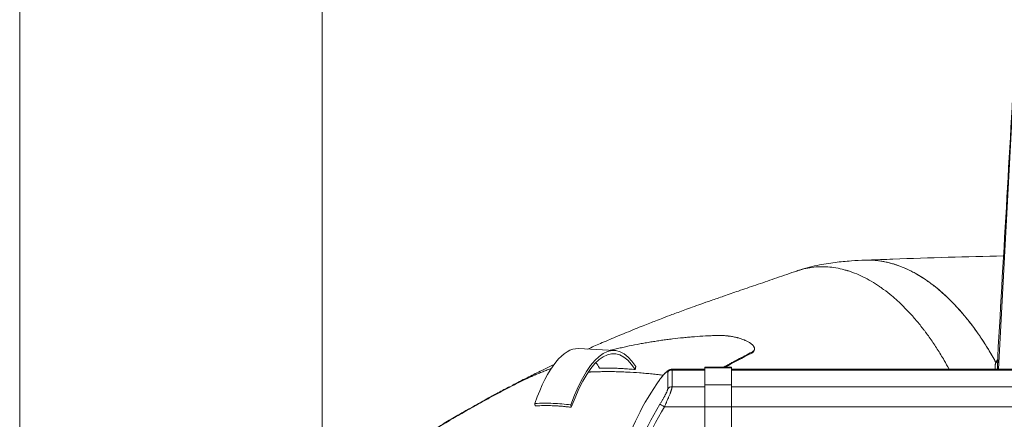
# Model space of a CAD drawing. Header units: millimetres. Extents: x 0 to 594, y 0 to 420.
# Tile 831 of 1056: x 413 to 459, y 177 to 195. Entities that reach past the tile are written whole.
import ezdxf

# ---------------------------------------------------------------- set-up
doc = ezdxf.new("R2010")
doc.units = ezdxf.units.MM
doc.layers.add('1', color=7, linetype='Continuous', true_color=0xffffff)
doc.styles.add('Arial', font='txt')
doc.dimstyles.get("Standard").update_dxf_attribs({"dimtxt": 0.18, "dimasz": 0.18, "dimexe": 0.18, "dimexo": 0.0625, "dimgap": 0.09, "dimtad": 0, "dimtih": 1, "dimtoh": 1, "dimdec": 4, "dimzin": 0, "dimdsep": 46, "dimtxsty": 'Standard', "dimcen": 0.09, "dimadec": 0, "dimazin": 0, "dimtfac": 1, "dimtdec": 4, "dimtofl": 0, "dimtmove": 0, "dimatfit": 3, "dimfxl": 0, "dimtolj": 1, "dimtzin": 0, "dimarcsym": 0})

# ---------------------------------------------------------------- blocks, each defined once
blk = doc.blocks.new('_U3')
at = {"layer": '1', "color": 18, "lineweight": 18}
for p, q in [((427.525, 148.168), (427.525, 219.749)), ((512.525, 148.168), (512.525, 219.749)), ((427.525, 217.749), (463.942, 217.749)), ((512.525, 217.749), (476.108, 217.749))]:
    blk.add_line(p, q, dxfattribs=at)
at = {"layer": '1', "color": 18}
for points in [[(427.525, 217.749), (431.025, 218.687), (431.025, 216.811)], [(512.525, 217.749), (509.025, 216.811), (509.025, 218.687)]]:
    blk.add_solid(points, dxfattribs=at)
at = {"layer": '1', "color": 18, "linetype": 'Continuous', "lineweight": 13, "char_height": 3.5, "attachment_point": 7, "line_spacing_factor": 1.047437, "style": 'Arial'}
for s, insert in [('\\fArial|b0|i0;\\W1.0000;1.70', (465.627, 215.113)), ('\\fArial|b0|i0;\\W1.0000;DEFLATED TUBES WIDTH', (440.321, 208.053))]:
    blk.add_mtext(s, dxfattribs=dict(at, insert=insert))

msp = doc.modelspace()

# ---------------------------------------------------------------- linework, layer by layer
at = {"layer": '1', "color": 8, "linetype": 'Continuous', "lineweight": 18}
msp.add_line((413.404, 118.363), (413.404, 206.582), dxfattribs=at)
at = {"layer": '1', "color": 155, "linetype": 'Continuous', "lineweight": 18}
for p, q in [((459.093, 179.183), (459.897, 194.287)), ((441.162, 180.059), (439.485, 180.146)), ((459.051, 179.769), (459.037, 179.182)), ((446.625, 179.282), (445.375, 179.282)), ((445.375, 179.282), (445.375, 179.245)), ((445.375, 179.245), (445.375, 178.465)), ((446.625, 179.282), (446.625, 179.245)), ((446.625, 178.465), (446.625, 179.245)), ((458.932, 179.182), (458.938, 179.403)), ((445.376, 179.182), (443.834, 179.182)), ((493.424, 179.182), (446.625, 179.182)), ((445.375, 178.465), (445.375, 177.435)), ((446.625, 177.435), (446.625, 178.465)), ((445.375, 177.435), (445.375, 173.324)), ((446.625, 173.324), (446.625, 177.435))]:
    msp.add_line(p, q, dxfattribs=at)
at = {"layer": '1', "color": 155, "linetype": 'Continuous', "lineweight": 13}
for p, q in [((446.625, 179.245), (445.375, 179.245)), ((443.648, 178.266), (443.648, 179.045)), ((445.375, 179.148), (443.853, 179.148)), ((443.853, 179.148), (443.853, 178.369)), ((493.425, 179.148), (446.625, 179.148)), ((443.853, 178.369), (445.375, 178.369)), ((446.625, 178.465), (445.375, 178.465)), ((446.625, 178.369), (493.425, 178.369)), ((445.376, 177.432), (443.495, 177.432)), ((446.625, 177.435), (445.375, 177.435)), ((493.425, 177.432), (446.625, 177.432))]:
    msp.add_line(p, q, dxfattribs=at)
at = {"layer": '1', "color": 155, "linetype": 'Continuous', "lineweight": 18}
for centre, major_axis, ratio, start_param, end_param in [((440.642, 170.072), (0.52, 9.986), 0.280936, 5.906916, 7.026904), ((440.642, 170.072), (0.512, 9.837), 0.280936, 5.906916, 7.026904), ((438.965, 170.16), (-0.52, -9.986), 0.280936, 3.141606, 3.88828), ((438.965, 170.16), (-0.512, -9.837), 0.280936, 2.761677, 2.833269), ((455.628, 171.717), (-14.632, 0), 0.889607, 5.716377, 6.017051)]:
    msp.add_ellipse(centre, major_axis=major_axis, ratio=ratio, start_param=start_param, end_param=end_param, dxfattribs=at)
at = {"layer": '1', "color": 155, "linetype": 'Continuous', "lineweight": 13}
for centre, major_axis, ratio, start_param, end_param in [((459.088, 179.399), (0.15, -0.004), 0.924463, 1.883818, 3.144144), ((443.853, 178.907), (-0.25, 0), 0.965926, 4.712389, 5.671673), ((443.853, 178.127), (-0.25, 0), 0.965926, 4.712389, 5.671673), ((455.628, 169.366), (0, 15.25), 0.959467, 1.003988, 1.304662), ((455.628, 169.374), (0, 15.008), 0.958248, 1.003988, 1.304662), ((443.495, 177.425), (-0.213, 0.13), 0.025319, 4.72783, 6.143718)]:
    msp.add_ellipse(centre, major_axis=major_axis, ratio=ratio, start_param=start_param, end_param=end_param, dxfattribs=at)
at = {"layer": '1', "color": 155, "linetype": 'Continuous', "lineweight": 18}
for points, degree in [([(459.907, 194.636), (459.622, 189.68), (459.337, 184.725), (459.051, 179.769)], 3), ([(446.331, 179.282), (446.723, 179.498), (447.136, 179.718), (447.571, 179.941)], 3), ([(447.672, 180.041), (447.69, 180.09)], 1), ([(438.232, 179.227), (438.165, 179.202), (438.097, 179.176), (438.03, 179.151)], 3), ([(442.157, 179.306), (442.134, 179.168)], 1), ([(436.701, 178.567), (436.561, 178.496), (436.422, 178.424), (436.285, 178.353)], 3), ([(437.441, 177.588), (437.464, 177.477)], 1), ([(439.125, 177.521), (439.148, 177.409)], 1)]:
    msp.add_open_spline(points, degree=degree, dxfattribs=at)
for points, knots in [([(452.85, 184.272), (452.946, 184.276), (453.25, 184.277), (453.767, 184.216), (454.616, 183.979), (455.466, 183.541), (456.298, 182.912), (456.91, 182.346), (457.504, 181.691), (458.075, 180.95), (458.561, 180.213), (458.851, 179.714), (458.966, 179.506)], [0, 0, 0, 0, 0.045531, 0.144082, 0.242633, 0.439736, 0.538287, 0.636838, 0.73539, 0.833941, 0.932492, 1, 1, 1, 1]), ([(452.878, 184.273), (452.882, 184.274), (452.886, 184.274), (452.907, 184.274), (452.923, 184.275), (452.956, 184.275), (452.973, 184.275), (453.023, 184.276), (453.056, 184.275), (453.156, 184.273), (453.222, 184.27), (453.355, 184.26), (453.421, 184.253), (453.555, 184.236), (453.621, 184.226), (453.754, 184.202), (453.821, 184.188), (453.955, 184.158), (454.021, 184.141), (454.155, 184.103), (454.222, 184.083), (454.355, 184.039), (454.422, 184.015), (454.623, 183.939), (454.757, 183.882), (454.958, 183.786), (455.093, 183.718), (455.227, 183.644), (455.311, 183.595), (455.328, 183.585), (455.353, 183.57), (455.362, 183.565), (455.378, 183.555), (455.42, 183.53), (455.462, 183.504), (455.563, 183.441), (455.629, 183.397), (455.762, 183.307), (455.894, 183.213), (456.026, 183.114), (456.156, 183.011), (456.222, 182.959), (456.351, 182.85), (456.416, 182.794), (456.609, 182.622), (456.737, 182.502), (456.927, 182.312), (457.053, 182.182), (457.24, 181.979), (457.364, 181.837), (457.488, 181.692), (457.549, 181.618), (457.641, 181.504), (457.687, 181.447), (457.733, 181.389), (457.756, 181.359), (457.763, 181.35), (457.778, 181.33), (457.847, 181.241), (457.914, 181.151), (458.092, 180.908), (458.209, 180.741), (458.38, 180.482), (458.493, 180.308), (458.604, 180.129), (458.714, 179.947), (458.817, 179.772), (458.918, 179.592), (458.966, 179.506)], [0, 0, 0, 0, 0.001877, 0.001877, 0.009699, 0.009699, 0.017521, 0.017521, 0.033164, 0.033164, 0.064452, 0.064452, 0.095739, 0.095739, 0.127026, 0.127026, 0.158313, 0.158313, 0.1896, 0.1896, 0.220887, 0.220887, 0.252174, 0.252174, 0.314749, 0.314749, 0.346036, 0.377323, 0.377323, 0.385145, 0.385145, 0.389056, 0.389056, 0.392967, 0.40861, 0.40861, 0.439897, 0.439897, 0.471185, 0.502472, 0.502472, 0.533759, 0.533759, 0.565046, 0.565046, 0.62762, 0.62762, 0.658907, 0.690195, 0.721482, 0.721482, 0.752769, 0.752769, 0.768412, 0.776234, 0.776234, 0.780145, 0.780145, 0.784056, 0.815343, 0.815343, 0.877918, 0.877918, 0.909205, 0.940492, 0.940492, 0.971779, 1, 1, 1, 1]), ([(459.322, 184.471), (457.596, 184.432), (455.488, 184.375), (453.395, 184.29), (453.013, 184.274)], [0, 0, 0, 0, 0.81743, 1, 1, 1, 1]), ([(456.782, 179.19), (456.706, 179.329), (456.63, 179.465), (456.447, 179.777), (456.234, 180.125), (456.013, 180.455), (455.843, 180.696), (455.786, 180.775), (455.722, 180.863), (455.714, 180.873), (455.7, 180.892), (455.678, 180.921), (455.628, 180.988), (455.584, 181.045), (455.439, 181.232), (455.321, 181.377), (455.084, 181.653), (454.965, 181.786), (454.723, 182.04), (454.601, 182.162), (454.355, 182.394), (454.231, 182.504), (453.981, 182.714), (453.854, 182.813), (453.695, 182.93), (453.647, 182.965), (453.599, 182.999), (453.575, 183.015), (453.559, 183.027), (453.479, 183.082), (453.407, 183.129), (453.214, 183.252), (453.085, 183.327), (452.827, 183.465), (452.698, 183.528), (452.439, 183.642), (452.309, 183.693), (452.146, 183.748), (452.11, 183.76), (452.073, 183.772), (452.067, 183.773), (452.065, 183.774), (452.061, 183.775), (452.051, 183.779), (452.025, 183.787), (451.935, 183.813), (451.854, 183.835), (451.661, 183.882), (451.533, 183.907), (451.278, 183.944), (451.151, 183.956), (450.898, 183.967), (450.772, 183.967), (450.523, 183.952), (450.398, 183.939), (450.151, 183.899), (450.028, 183.872), (449.845, 183.822), (449.784, 183.804), (449.708, 183.779), (449.693, 183.773), (449.672, 183.766), (449.666, 183.764), (449.66, 183.762)], [0, 0, 0, 0, 0.038462, 0.038462, 0.08995, 0.141438, 0.141438, 0.167182, 0.167182, 0.1704, 0.1704, 0.173618, 0.180054, 0.192926, 0.192926, 0.244414, 0.244414, 0.295902, 0.295902, 0.34739, 0.34739, 0.398878, 0.398878, 0.450366, 0.450366, 0.463238, 0.469674, 0.469674, 0.472892, 0.47611, 0.501854, 0.501854, 0.553342, 0.553342, 0.60483, 0.60483, 0.656318, 0.656318, 0.66919, 0.670799, 0.670799, 0.671603, 0.671603, 0.672408, 0.675626, 0.682062, 0.707806, 0.707806, 0.759294, 0.759294, 0.810782, 0.810782, 0.86227, 0.86227, 0.913758, 0.913758, 0.965246, 0.965246, 0.99099, 0.99099, 0.997426, 0.997426, 1, 1, 1, 1]), ([(452.863, 184.273), (452.648, 184.266), (452.182, 184.24), (451.432, 184.17), (450.58, 184.034), (449.993, 183.873), (449.685, 183.771)], [0, 0, 0, 0, 0.199104, 0.431978, 0.698908, 1, 1, 1, 1]), ([(449.659, 183.762), (449.627, 183.751), (449.285, 183.634), (448.65, 183.416), (447.78, 183.117), (446.987, 182.845), (446.294, 182.606), (445.708, 182.402), (445.22, 182.231), (444.809, 182.084), (444.454, 181.956), (444.139, 181.84), (443.8, 181.714), (443.454, 181.583), (443.114, 181.452), (442.804, 181.332), (442.485, 181.206), (442.113, 181.058), (441.684, 180.883), (441.138, 180.656), (440.539, 180.401), (440.107, 180.212), (439.91, 180.124), (439.909, 180.124)], [0, 0, 0, 0, 0.00945, 0.101193, 0.18778, 0.266679, 0.335471, 0.392841, 0.440206, 0.480428, 0.515659, 0.547389, 0.576343, 0.619551, 0.65451, 0.682376, 0.714458, 0.753449, 0.799268, 0.851764, 0.931397, 0.999711, 1, 1, 1, 1]), ([(445.932, 180.758), (445.845, 180.755), (445.758, 180.752), (445.584, 180.744), (445.498, 180.74), (445.238, 180.726), (445.065, 180.714), (444.807, 180.695), (444.721, 180.688), (444.593, 180.676), (444.55, 180.672), (444.464, 180.664), (444.25, 180.644), (444.037, 180.62), (443.782, 180.589), (443.697, 180.579), (443.57, 180.562), (443.528, 180.556), (443.443, 180.545), (443.317, 180.527), (443.19, 180.508), (443.022, 180.482), (442.938, 180.469), (442.77, 180.441), (442.687, 180.427), (442.52, 180.398), (442.436, 180.383), (442.187, 180.337), (442.021, 180.304), (441.774, 180.253), (441.691, 180.235), (441.527, 180.2), (441.445, 180.181), (441.281, 180.144), (441.199, 180.125), (441.068, 180.093), (441.018, 180.081), (440.968, 180.069)], [0, 0, 0, 0, 0.050988, 0.050988, 0.101976, 0.101976, 0.203952, 0.203952, 0.254939, 0.254939, 0.280433, 0.280433, 0.305927, 0.407903, 0.407903, 0.458891, 0.458891, 0.484385, 0.484385, 0.509879, 0.560867, 0.560867, 0.611855, 0.611855, 0.662843, 0.662843, 0.71383, 0.71383, 0.815806, 0.815806, 0.866794, 0.866794, 0.917782, 0.917782, 0.96877, 0.96877, 1, 1, 1, 1]), ([(447.588, 179.988), (447.601, 179.995), (447.613, 180.002), (447.634, 180.016), (447.652, 180.032), (447.667, 180.049), (447.679, 180.066), (447.684, 180.075), (447.689, 180.087), (447.69, 180.09), (447.691, 180.093), (447.692, 180.095), (447.693, 180.097), (447.694, 180.103), (447.696, 180.11), (447.698, 180.125), (447.699, 180.146), (447.696, 180.168), (447.69, 180.19), (447.686, 180.201), (447.678, 180.218), (447.675, 180.224), (447.67, 180.233), (447.668, 180.237), (447.665, 180.242), (447.663, 180.245), (447.662, 180.246), (447.653, 180.26), (447.645, 180.272), (447.625, 180.296), (447.603, 180.32), (447.577, 180.344), (447.548, 180.369), (447.533, 180.381), (447.512, 180.396), (447.505, 180.4), (447.499, 180.405), (447.495, 180.408), (447.492, 180.409), (447.481, 180.417), (447.472, 180.423), (447.444, 180.441), (447.425, 180.453), (447.384, 180.476), (447.362, 180.487), (447.318, 180.509), (447.294, 180.52), (447.258, 180.536), (447.246, 180.541), (447.227, 180.549), (447.221, 180.552), (447.211, 180.556), (447.208, 180.557), (447.201, 180.56), (447.172, 180.571), (447.143, 180.582), (447.088, 180.601), (447.033, 180.619), (446.976, 180.636), (446.932, 180.648), (446.917, 180.652), (446.894, 180.657), (446.883, 180.66), (446.872, 180.663), (446.864, 180.665), (446.86, 180.666), (446.826, 180.674), (446.795, 180.681), (446.734, 180.694), (446.703, 180.699), (446.64, 180.71), (446.578, 180.721), (446.514, 180.729), (446.479, 180.733), (446.475, 180.734), (446.467, 180.735), (446.463, 180.735), (446.451, 180.737), (446.427, 180.739), (446.403, 180.742), (446.356, 180.746), (446.324, 180.749), (446.262, 180.753), (446.2, 180.756), (446.139, 180.758), (446.094, 180.759), (446.079, 180.759), (446.056, 180.76), (446.049, 180.76), (446.034, 180.76), (446.027, 180.76), (445.989, 180.759), (445.96, 180.759), (445.932, 180.758)], [0, 0, 0, 0, 0.03125, 0.03125, 0.0625, 0.09375, 0.09375, 0.125, 0.125, 0.132812, 0.132812, 0.136719, 0.136719, 0.140625, 0.15625, 0.15625, 0.1875, 0.21875, 0.21875, 0.25, 0.25, 0.265625, 0.265625, 0.273438, 0.277344, 0.277344, 0.28125, 0.28125, 0.3125, 0.3125, 0.34375, 0.375, 0.375, 0.40625, 0.40625, 0.414063, 0.417969, 0.417969, 0.421875, 0.421875, 0.4375, 0.4375, 0.46875, 0.46875, 0.5, 0.5, 0.53125, 0.53125, 0.546875, 0.546875, 0.554688, 0.554688, 0.558594, 0.558594, 0.5625, 0.59375, 0.59375, 0.625, 0.65625, 0.65625, 0.671875, 0.671875, 0.679688, 0.683594, 0.683594, 0.6875, 0.6875, 0.71875, 0.71875, 0.75, 0.75, 0.78125, 0.8125, 0.8125, 0.816406, 0.816406, 0.820313, 0.820313, 0.828125, 0.84375, 0.84375, 0.875, 0.875, 0.90625, 0.9375, 0.9375, 0.953125, 0.953125, 0.960937, 0.960937, 0.96875, 0.96875, 1, 1, 1, 1]), ([(446.263, 179.282), (446.273, 179.288), (446.284, 179.294), (446.345, 179.328), (446.397, 179.356), (446.5, 179.413), (446.604, 179.47), (446.71, 179.527), (446.816, 179.584), (446.87, 179.612), (447.032, 179.699), (447.141, 179.756), (447.362, 179.872), (447.475, 179.93), (447.588, 179.988)], [0, 0, 0, 0, 0.024836, 0.024836, 0.146732, 0.146732, 0.268627, 0.390523, 0.390523, 0.512418, 0.512418, 0.756209, 0.756209, 1, 1, 1, 1]), ([(447.673, 180.042), (447.672, 180.041), (447.672, 180.039), (447.667, 180.028), (447.657, 180.01), (447.643, 179.993), (447.63, 179.981), (447.626, 179.977), (447.619, 179.971), (447.615, 179.968), (447.611, 179.965), (447.609, 179.963), (447.607, 179.962), (447.595, 179.954), (447.584, 179.947), (447.571, 179.941)], [0, 0, 0, 0, 0.040537, 0.040537, 0.280403, 0.520269, 0.520269, 0.640201, 0.640201, 0.700168, 0.730151, 0.730151, 0.760134, 0.760134, 1, 1, 1, 1]), ([(438.354, 179.41), (438.329, 179.398), (438.131, 179.304), (437.732, 179.111), (437.131, 178.814), (436.673, 178.581), (436.414, 178.447), (436.378, 178.428)], [0, 0, 0, 0, 0.0369, 0.286357, 0.588294, 0.943794, 1, 1, 1, 1]), ([(440.465, 179.241), (440.519, 179.242), (440.626, 179.243), (440.789, 179.241), (440.953, 179.239), (441.118, 179.234), (441.321, 179.226), (441.563, 179.213), (441.847, 179.194), (442.038, 179.176), (442.134, 179.168)], [0, 0, 0, 0, 0.100631, 0.200875, 0.300802, 0.400485, 0.499994, 0.665753, 0.832313, 1, 1, 1, 1]), ([(459.044, 179.625), (459.03, 179.612), (458.989, 179.567), (458.945, 179.492), (458.943, 179.426), (458.945, 179.403)], [0, 0, 0, 0, 0.218602, 0.736125, 1, 1, 1, 1]), ([(438.03, 179.151), (437.958, 179.123), (437.888, 179.096), (437.751, 179.041), (437.685, 179.014), (437.557, 178.961), (437.495, 178.935), (437.375, 178.883), (437.317, 178.858), (437.233, 178.82), (437.205, 178.808), (437.165, 178.79), (437.152, 178.783), (437.132, 178.774), (437.125, 178.771), (437.112, 178.765), (437.106, 178.762), (437.047, 178.736), (436.998, 178.713), (436.905, 178.668), (436.86, 178.647), (436.777, 178.606), (436.738, 178.586), (436.701, 178.567)], [0, 0, 0, 0, 0.125, 0.125, 0.25, 0.25, 0.375, 0.375, 0.5, 0.5, 0.5625, 0.5625, 0.59375, 0.59375, 0.609375, 0.609375, 0.625, 0.625, 0.75, 0.75, 0.875, 0.875, 1, 1, 1, 1]), ([(443.435, 178.907), (443.358, 178.916), (443.28, 178.926), (443.107, 178.945), (443.012, 178.956), (442.82, 178.975), (442.724, 178.985), (442.53, 179.002), (442.433, 179.01), (442.142, 179.032), (441.947, 179.044), (441.655, 179.057), (441.46, 179.065), (441.265, 179.07), (441.069, 179.073), (440.971, 179.074), (440.775, 179.075), (440.677, 179.074), (440.481, 179.071), (440.382, 179.069), (440.235, 179.064), (440.161, 179.062), (440.075, 179.058), (440.038, 179.056), (440.013, 179.055), (440.001, 179.054), (439.978, 179.053), (439.967, 179.053), (439.957, 179.052)], [0, 0, 0, 0, 0.069022, 0.069022, 0.152837, 0.152837, 0.236652, 0.236652, 0.320468, 0.320468, 0.488098, 0.488098, 0.571914, 0.655729, 0.655729, 0.739544, 0.739544, 0.823359, 0.823359, 0.907175, 0.907175, 0.949082, 0.970036, 0.980513, 0.980513, 0.99099, 0.99099, 1, 1, 1, 1]), ([(443.834, 179.18), (443.827, 179.181), (443.794, 179.184), (443.739, 179.167), (443.673, 179.137), (443.601, 179.084), (443.507, 178.994), (443.399, 178.867), (443.323, 178.764), (443.292, 178.719)], [0, 0, 0, 0, 0.024821, 0.110621, 0.202321, 0.337854, 0.558494, 0.820939, 1, 1, 1, 1]), ([(436.285, 178.353), (436.158, 178.287), (436.032, 178.221), (435.783, 178.09), (435.659, 178.024), (435.414, 177.893), (435.293, 177.827), (435.053, 177.696), (434.933, 177.631), (434.756, 177.533), (434.697, 177.5), (434.58, 177.435), (434.522, 177.402), (434.348, 177.304), (434.233, 177.239), (434.006, 177.109), (433.893, 177.044), (433.67, 176.915), (433.56, 176.85), (433.341, 176.721), (433.233, 176.656), (433.019, 176.527), (432.913, 176.463), (432.598, 176.271), (432.393, 176.143), (432.161, 175.996), (432.129, 175.976), (432.098, 175.956)], [0, 0, 0, 0, 0.081205, 0.081205, 0.16241, 0.16241, 0.243615, 0.243615, 0.32482, 0.32482, 0.365423, 0.365423, 0.406025, 0.406025, 0.487231, 0.487231, 0.568436, 0.568436, 0.649641, 0.649641, 0.730846, 0.730846, 0.812051, 0.812051, 0.974461, 0.974461, 1, 1, 1, 1]), ([(436.289, 178.382), (436.098, 178.283), (435.768, 178.109), (435.452, 177.936), (435.318, 177.862)], [0, 0, 0, 0, 0.570268, 1, 1, 1, 1]), ([(435.315, 177.862), (435.245, 177.824), (435.019, 177.702), (434.658, 177.5), (434.241, 177.264), (433.87, 177.049), (433.535, 176.851), (433.207, 176.655), (432.868, 176.449), (432.514, 176.23), (432.252, 176.065), (432.108, 175.972), (432.083, 175.956)], [0, 0, 0, 0, 0.057443, 0.188551, 0.313522, 0.425841, 0.525869, 0.625245, 0.736244, 0.852942, 0.973835, 1, 1, 1, 1]), ([(434.875, 177.602), (434.911, 177.625), (434.997, 177.679), (435.086, 177.733), (435.192, 177.795), (435.246, 177.825), (435.304, 177.857), (435.307, 177.858), (435.309, 177.86)], [0, 0, 0, 0, 0.261561, 0.622832, 0.622832, 0.984104, 0.984104, 1, 1, 1, 1]), ([(435.733, 178.073), (435.705, 178.06), (435.677, 178.047), (435.634, 178.026), (435.612, 178.015), (435.589, 178.004), (435.575, 177.997), (435.567, 177.993), (435.53, 177.975), (435.501, 177.96), (435.416, 177.917), (435.362, 177.889), (435.309, 177.86)], [0, 0, 0, 0, 0.189055, 0.189055, 0.292703, 0.344527, 0.344527, 0.396352, 0.396352, 0.603648, 0.603648, 1, 1, 1, 1]), ([(439.125, 177.521), (438.853, 177.558), (438.577, 177.583), (438.016, 177.605), (437.731, 177.603), (437.441, 177.588)], [0, 0, 0, 0, 0.5, 0.5, 1, 1, 1, 1]), ([(439.148, 177.409), (439.093, 177.416), (438.984, 177.43), (438.819, 177.448), (438.653, 177.463), (438.487, 177.474), (438.282, 177.484), (438.037, 177.49), (437.752, 177.489), (437.56, 177.481), (437.464, 177.477)], [0, 0, 0, 0, 0.100757, 0.201069, 0.301004, 0.400634, 0.500029, 0.665946, 0.832494, 1, 1, 1, 1])]:
    msp.add_open_spline(points, degree=3, knots=knots, dxfattribs=at)
at = {"layer": '1', "color": 155, "linetype": 'Continuous', "lineweight": 13}
msp.add_open_spline([(447.571, 179.941), (447.577, 179.957), (447.583, 179.973), (447.588, 179.988)], degree=3, dxfattribs=at)
for points, knots in [([(443.648, 179.045), (443.648, 179.051), (443.647, 179.056), (443.644, 179.063), (443.642, 179.066), (443.637, 179.07), (443.634, 179.071), (443.629, 179.071), (443.629, 179.071), (443.628, 179.07), (443.626, 179.07), (443.622, 179.07), (443.619, 179.069), (443.611, 179.066), (443.606, 179.063), (443.594, 179.056), (443.587, 179.051), (443.576, 179.043), (443.573, 179.041), (443.567, 179.036), (443.565, 179.035), (443.561, 179.031), (443.559, 179.03), (443.555, 179.026), (443.553, 179.024), (443.549, 179.021), (443.547, 179.019), (443.541, 179.013), (443.537, 179.009), (443.524, 178.997), (443.515, 178.988), (443.497, 178.97), (443.487, 178.959), (443.468, 178.938), (443.458, 178.927), (443.443, 178.91), (443.438, 178.904), (443.431, 178.896), (443.43, 178.894), (443.427, 178.891), (443.426, 178.89), (443.422, 178.885), (443.419, 178.882), (443.406, 178.866), (443.395, 178.853), (443.374, 178.826), (443.363, 178.812), (443.341, 178.783), (443.319, 178.753), (443.296, 178.722), (443.284, 178.706)], [0, 0, 0, 0, 0.0625, 0.0625, 0.125, 0.125, 0.1875, 0.1875, 0.195313, 0.195313, 0.203125, 0.21875, 0.25, 0.25, 0.3125, 0.3125, 0.375, 0.375, 0.40625, 0.40625, 0.421875, 0.421875, 0.4375, 0.4375, 0.453125, 0.453125, 0.46875, 0.46875, 0.5, 0.5, 0.5625, 0.5625, 0.625, 0.625, 0.6875, 0.6875, 0.71875, 0.71875, 0.726562, 0.726562, 0.734375, 0.734375, 0.75, 0.75, 0.8125, 0.8125, 0.875, 0.875, 0.9375, 1, 1, 1, 1]), ([(443.835, 179.182), (443.835, 179.182), (443.835, 179.182), (443.835, 179.182), (443.839, 179.182), (443.846, 179.179), (443.849, 179.172), (443.852, 179.162), (443.853, 179.156), (443.853, 179.148)], [0, 0, 0, 0, 0.005648, 0.005648, 0.045422, 0.363615, 0.681807, 0.681807, 1, 1, 1, 1]), ([(443.853, 178.369), (443.853, 178.361), (443.852, 178.353), (443.849, 178.334), (443.846, 178.313), (443.84, 178.288), (443.835, 178.271), (443.834, 178.268), (443.833, 178.263), (443.832, 178.261), (443.831, 178.257), (443.829, 178.248), (443.826, 178.239), (443.819, 178.216), (443.814, 178.199), (443.802, 178.165), (443.796, 178.148), (443.786, 178.12), (443.783, 178.11), (443.777, 178.095), (443.776, 178.091), (443.772, 178.081), (443.77, 178.076), (443.761, 178.051), (443.753, 178.03), (443.736, 177.988), (443.727, 177.966), (443.71, 177.922), (443.7, 177.899), (443.688, 177.87), (443.686, 177.865), (443.681, 177.853), (443.673, 177.835), (443.666, 177.818), (443.651, 177.782), (443.64, 177.758), (443.619, 177.709), (443.608, 177.684), (443.595, 177.653), (443.592, 177.647), (443.586, 177.634), (443.578, 177.616), (443.57, 177.597), (443.553, 177.559), (443.53, 177.509), (443.507, 177.458), (443.495, 177.432)], [0, 0, 0, 0, 0.0625, 0.0625, 0.125, 0.1875, 0.1875, 0.203125, 0.203125, 0.210937, 0.210937, 0.21875, 0.25, 0.25, 0.3125, 0.3125, 0.375, 0.375, 0.40625, 0.40625, 0.421875, 0.421875, 0.4375, 0.4375, 0.5, 0.5, 0.5625, 0.5625, 0.625, 0.625, 0.640625, 0.640625, 0.65625, 0.6875, 0.6875, 0.75, 0.75, 0.8125, 0.8125, 0.828125, 0.828125, 0.84375, 0.875, 0.875, 0.9375, 1, 1, 1, 1]), ([(443.284, 177.555), (443.296, 177.573), (443.307, 177.592), (443.33, 177.629), (443.341, 177.648), (443.363, 177.685), (443.374, 177.703), (443.387, 177.726), (443.39, 177.731), (443.396, 177.74), (443.404, 177.754), (443.412, 177.767), (443.427, 177.795), (443.438, 177.813), (443.453, 177.839), (443.458, 177.848), (443.466, 177.861), (443.468, 177.866), (443.473, 177.875), (443.475, 177.879), (443.488, 177.901), (443.497, 177.918), (443.516, 177.952), (443.524, 177.968), (443.541, 178), (443.55, 178.016), (443.562, 178.039), (443.565, 178.047), (443.57, 178.056), (443.571, 178.058), (443.573, 178.062), (443.576, 178.068), (443.578, 178.073), (443.587, 178.091), (443.594, 178.105), (443.606, 178.132), (443.611, 178.145), (443.619, 178.163), (443.621, 178.169), (443.625, 178.178), (443.626, 178.18), (443.627, 178.185), (443.628, 178.186), (443.629, 178.189), (443.634, 178.201), (443.637, 178.212), (443.642, 178.23), (443.644, 178.239), (443.647, 178.254), (443.648, 178.26), (443.648, 178.266)], [0, 0, 0, 0, 0.0625, 0.0625, 0.125, 0.125, 0.1875, 0.1875, 0.203125, 0.203125, 0.21875, 0.25, 0.25, 0.3125, 0.3125, 0.34375, 0.34375, 0.359375, 0.359375, 0.375, 0.375, 0.4375, 0.4375, 0.5, 0.5, 0.5625, 0.5625, 0.59375, 0.59375, 0.601562, 0.601562, 0.609375, 0.625, 0.625, 0.6875, 0.6875, 0.75, 0.75, 0.78125, 0.78125, 0.796875, 0.796875, 0.804687, 0.804687, 0.8125, 0.875, 0.875, 0.9375, 0.9375, 1, 1, 1, 1])]:
    msp.add_open_spline(points, degree=3, knots=knots, dxfattribs=at)

# ---------------------------------------------------------------- dimensions: what is measured, and where the dimension line sits
at = {"layer": '1', "color": 18, "linetype": 'Continuous', "lineweight": 13}
dim = msp.add_linear_dim(base=(512.525, 217.749), p1=(427.525, 148.168), p2=(512.525, 148.168), text=' <> \\P\\fArial|b0|i0;\\C18;{\\H1.00x;\\fArial|b0|i0;DEFLATED TUBES WIDTH\\fArial|b0|i0;}\\C18;', dimstyle='Standard', override={"dimtxt": 3.5, "dimasz": 3.5, "dimexe": 2, "dimexo": 0, "dimgap": 1.5, "dimtih": 1, "dimtoh": 1, "dimdec": 2, "dimlfac": 0.02, "dimdsep": 46, "dimlunit": 2, "dimtxsty": 'Arial', "dimsah": 1, "dimse1": 0, "dimse2": 0, "dimsd1": 0, "dimsd2": 0, "dimclrd": 18, "dimclre": 18, "dimclrt": 18, "dimtol": 0, "dimtm": -0.1, "dimtfac": 1, "dimtdec": 2, "dimtofl": 1, "dimtmove": 0, "dimlwd": 18, "dimlwe": 18}, dxfattribs=at)
dim.commit()
dim.dimension.update_dxf_attribs({"geometry": '_U3', "text_midpoint": (470.025, 217.749), "dimtype": 160})

doc.saveas('drawing.dxf')
